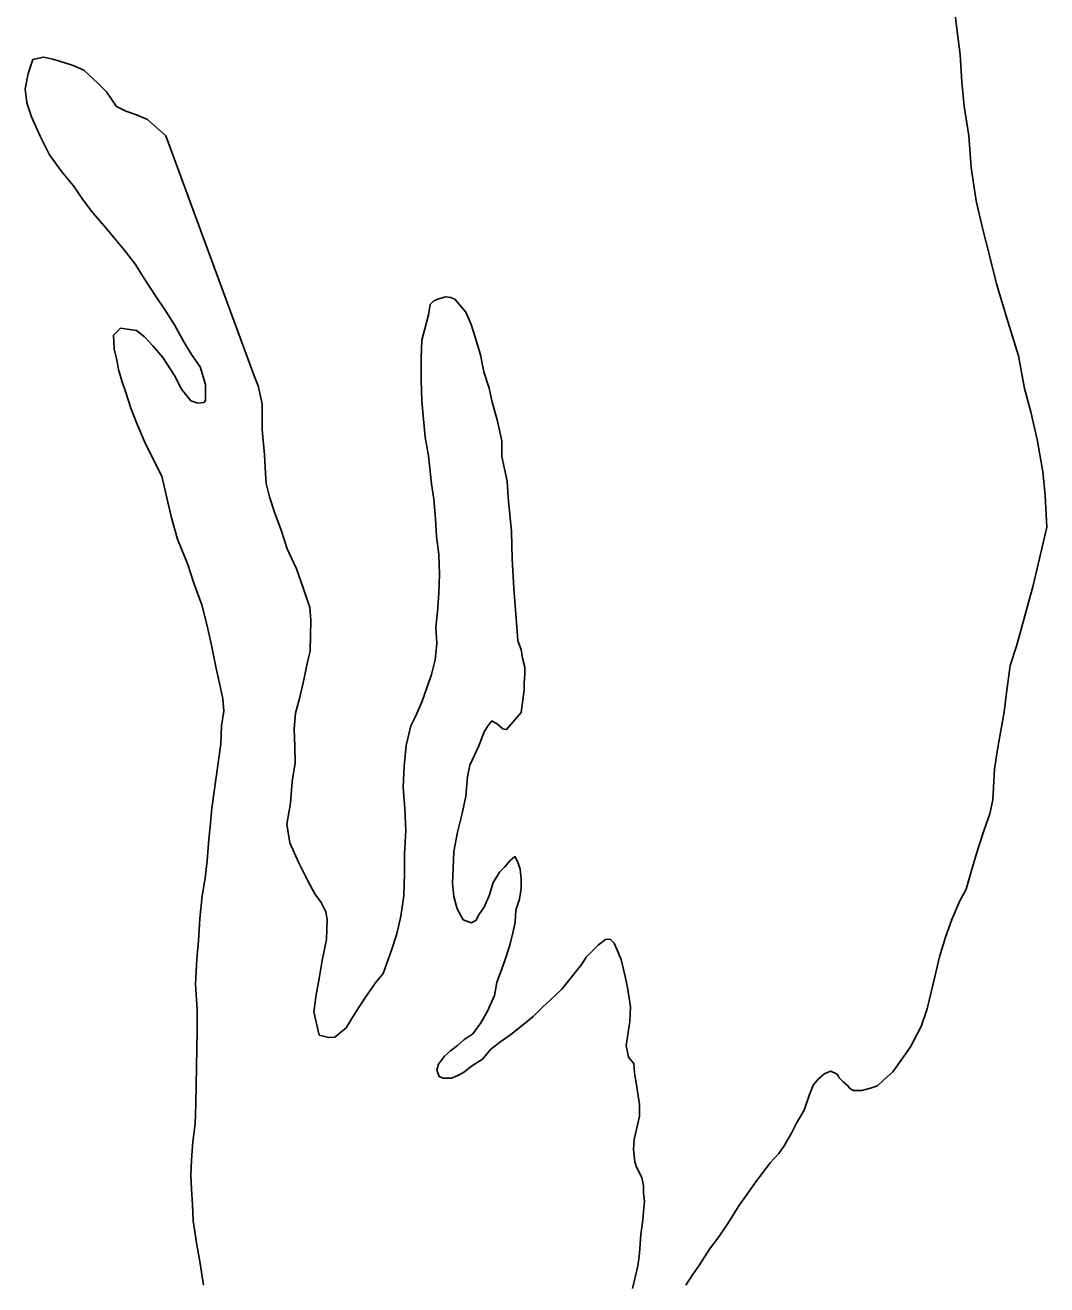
# Model space of a CAD drawing. Extents: x -939622 to -934245, y 1383184 to 1385301.
# Drawn here: x -936410.329 to -936406.371, y 1384590.255 to 1384595.132 of the extents above; entities that cross this region are included whole.
import ezdxf

# ---------------------------------------------------------------- set-up
doc = ezdxf.new("R2010")
doc.units = 0
doc.layers.add('Level 9', color=7, linetype='Continuous')

msp = doc.modelspace()

# ---------------------------------------------------------------- linework, layer by layer
at = {"layer": 'Level 9'}
for points in [[(-936406.7319, 1384595.2168), (-936406.7195, 1384595.1177), (-936406.7072, 1384595.0187), (-936406.7008, 1384594.9106), (-936406.6915, 1384594.8175), (-936406.6731, 1384594.7034), (-936406.6637, 1384594.5803), (-936406.6452, 1384594.4512), (-936406.6209, 1384594.3462), (-936406.5905, 1384594.2292), (-936406.5662, 1384594.1302), (-936406.5208, 1384593.9801), (-936406.4814, 1384593.8511), (-936406.457, 1384593.7251), (-936406.4327, 1384593.6351), (-936406.4083, 1384593.527), (-936406.3869, 1384593.404), (-936406.3776, 1384593.3109), (-936406.3711, 1384593.1878), (-936406.4242, 1384592.9623), (-936406.4892, 1384592.7278), (-936406.5128, 1384592.6526), (-936406.5274, 1384592.5474), (-936406.5361, 1384592.4723), (-936406.5596, 1384592.3431), (-936406.5742, 1384592.2529), (-936406.5798, 1384592.1328), (-936406.5915, 1384592.0786), (-936406.6152, 1384592.0125), (-936406.6419, 1384591.9283), (-936406.6626, 1384591.8591), (-936406.6832, 1384591.787), (-936406.71, 1384591.7388), (-936406.7397, 1384591.6696), (-936406.7634, 1384591.6004), (-936406.787, 1384591.5253), (-936406.8047, 1384591.4471), (-936406.8342, 1384591.3239), (-936406.8579, 1384591.2547), (-936406.8995, 1384591.1764), (-936406.9352, 1384591.1252), (-936406.968, 1384591.0801), (-936407.0038, 1384591.0469), (-936407.0276, 1384591.0258), (-936407.0545, 1384591.0167), (-936407.0874, 1384591.0075), (-936407.1204, 1384591.0074), (-936407.1323, 1384591.0134), (-936407.1414, 1384591.0254), (-936407.1594, 1384591.0403), (-936407.1744, 1384591.0553), (-936407.1834, 1384591.0703), (-936407.2074, 1384591.0822), (-936407.2313, 1384591.0731), (-936407.2552, 1384591.052), (-936407.2761, 1384591.0279), (-936407.2909, 1384590.9918), (-936407.3116, 1384590.9316), (-936407.3414, 1384590.8804), (-936407.3592, 1384590.8443), (-936407.389, 1384590.7932), (-936407.4098, 1384590.763), (-936407.4426, 1384590.7269), (-936407.4694, 1384590.6907), (-936407.5022, 1384590.6486), (-936407.5319, 1384590.6064), (-936407.5647, 1384590.5612), (-936407.6063, 1384590.492), (-936407.6421, 1384590.4408), (-936407.6778, 1384590.3926), (-936407.7165, 1384590.3324)], [(-936406.7319, 1384595.2168), (-936406.7195, 1384595.1177), (-936406.7072, 1384595.0187), (-936406.7008, 1384594.9106), (-936406.6915, 1384594.8175), (-936406.6731, 1384594.7034), (-936406.6637, 1384594.5803), (-936406.6452, 1384594.4512), (-936406.6209, 1384594.3462), (-936406.5905, 1384594.2292), (-936406.5662, 1384594.1302), (-936406.5208, 1384593.9801), (-936406.4814, 1384593.8511), (-936406.457, 1384593.7251), (-936406.4327, 1384593.6351), (-936406.4083, 1384593.527), (-936406.3869, 1384593.404), (-936406.3776, 1384593.3109), (-936406.3711, 1384593.1878), (-936406.4242, 1384592.9623), (-936406.4892, 1384592.7278), (-936406.5128, 1384592.6526), (-936406.5274, 1384592.5474), (-936406.5361, 1384592.4723), (-936406.5596, 1384592.3431), (-936406.5742, 1384592.2529), (-936406.5798, 1384592.1328), (-936406.5915, 1384592.0786), (-936406.6152, 1384592.0125), (-936406.6419, 1384591.9283), (-936406.6626, 1384591.8591), (-936406.6832, 1384591.787), (-936406.71, 1384591.7388), (-936406.7397, 1384591.6696), (-936406.7634, 1384591.6004), (-936406.787, 1384591.5253), (-936406.8047, 1384591.4471), (-936406.8342, 1384591.3239), (-936406.8579, 1384591.2547), (-936406.8995, 1384591.1764), (-936406.9352, 1384591.1252), (-936406.968, 1384591.0801), (-936407.0038, 1384591.0469), (-936407.0276, 1384591.0258), (-936407.0545, 1384591.0167), (-936407.0874, 1384591.0075), (-936407.1204, 1384591.0074), (-936407.1323, 1384591.0134), (-936407.1414, 1384591.0254), (-936407.1594, 1384591.0403), (-936407.1744, 1384591.0553), (-936407.1834, 1384591.0703), (-936407.2074, 1384591.0822), (-936407.2313, 1384591.0731), (-936407.2552, 1384591.052), (-936407.2761, 1384591.0279), (-936407.2909, 1384590.9918), (-936407.3116, 1384590.9316), (-936407.3414, 1384590.8804), (-936407.3592, 1384590.8443), (-936407.389, 1384590.7932), (-936407.4098, 1384590.763), (-936407.4426, 1384590.7269), (-936407.4694, 1384590.6907), (-936407.5022, 1384590.6486), (-936407.5319, 1384590.6064), (-936407.5647, 1384590.5612), (-936407.6063, 1384590.492), (-936407.6421, 1384590.4408), (-936407.6778, 1384590.3926), (-936407.7165, 1384590.3324)], [(-936409.1895, 1384591.222), (-936409.2108, 1384591.312), (-936409.202, 1384591.3781), (-936409.1903, 1384591.4412), (-936409.1786, 1384591.5103), (-936409.1609, 1384591.5915), (-936409.1582, 1384591.6696), (-936409.1643, 1384591.6996), (-936409.1824, 1384591.7356), (-936409.2065, 1384591.7685), (-936409.2336, 1384591.8195), (-936409.2698, 1384591.8914), (-936409.303, 1384591.9664), (-936409.3153, 1384592.0384), (-936409.3006, 1384592.1196), (-936409.2949, 1384592.2037), (-936409.2832, 1384592.2758), (-936409.2834, 1384592.3389), (-936409.2867, 1384592.408), (-936409.2809, 1384592.4681), (-936409.2662, 1384592.5252), (-936409.2514, 1384592.5853), (-936409.2338, 1384592.6725), (-936409.2249, 1384592.7086), (-936409.2224, 1384592.8287), (-936409.2256, 1384592.8768), (-936409.2528, 1384592.9578), (-936409.277, 1384593.0268), (-936409.3132, 1384593.1047), (-936409.3374, 1384593.1767), (-936409.3616, 1384593.2427), (-936409.3828, 1384593.3057), (-936409.395, 1384593.3567), (-936409.3981, 1384593.3957), (-936409.4014, 1384593.4678), (-936409.4107, 1384593.5669), (-936409.4109, 1384593.627), (-936409.4111, 1384593.666), (-936409.4263, 1384593.735), (-936409.4414, 1384593.774), (-936409.7831, 1384594.7038), (-936409.8552, 1384594.7666), (-936409.8972, 1384594.7845), (-936409.9391, 1384594.7994), (-936409.9751, 1384594.8173), (-936410.0142, 1384594.8742), (-936410.0473, 1384594.9071), (-936410.1013, 1384594.958), (-936410.1433, 1384594.9758), (-936410.1793, 1384594.9877), (-936410.2212, 1384594.9996), (-936410.2572, 1384595.0084), (-936410.2991, 1384594.9993), (-936410.3168, 1384594.9451), (-936410.3286, 1384594.885), (-936410.3224, 1384594.831), (-936410.3042, 1384594.777), (-936410.271, 1384594.702), (-936410.2348, 1384594.6301), (-936410.1867, 1384594.5642), (-936410.1416, 1384594.5103), (-936410.1025, 1384594.4534), (-936410.0664, 1384594.4054), (-936410.0153, 1384594.3456), (-936409.9852, 1384594.3096), (-936409.9401, 1384594.2557), (-936409.901, 1384594.2048), (-936409.8679, 1384594.1509), (-936409.8257, 1384594.088), (-936409.7836, 1384594.025), (-936409.7505, 1384593.9711), (-936409.7143, 1384593.9052), (-936409.6842, 1384593.8572), (-936409.6511, 1384593.8093), (-936409.6299, 1384593.7403), (-936409.6297, 1384593.6802), (-936409.6356, 1384593.6712), (-936409.6595, 1384593.6681), (-936409.6865, 1384593.677), (-936409.7226, 1384593.7219), (-936409.7497, 1384593.7759), (-936409.7949, 1384593.8448), (-936409.834, 1384593.8897), (-936409.867, 1384593.9256), (-936409.897, 1384593.9495), (-936409.933, 1384593.9554), (-936409.9599, 1384593.9583), (-936409.9868, 1384593.9312), (-936409.9836, 1384593.8771), (-936409.9745, 1384593.8411), (-936409.9653, 1384593.7931), (-936409.9532, 1384593.7511), (-936409.9381, 1384593.7091), (-936409.9199, 1384593.6491), (-936409.8957, 1384593.5891), (-936409.8625, 1384593.5111), (-936409.7992, 1384593.3852), (-936409.784, 1384593.3192), (-936409.7627, 1384593.2292), (-936409.7384, 1384593.1422), (-936409.6991, 1384593.0432)], [(-936409.1895, 1384591.222), (-936409.2108, 1384591.312), (-936409.202, 1384591.3781), (-936409.1903, 1384591.4412), (-936409.1786, 1384591.5103), (-936409.1609, 1384591.5915), (-936409.1582, 1384591.6696), (-936409.1643, 1384591.6996), (-936409.1824, 1384591.7356), (-936409.2065, 1384591.7685), (-936409.2336, 1384591.8195), (-936409.2698, 1384591.8914), (-936409.303, 1384591.9664), (-936409.3153, 1384592.0384), (-936409.3006, 1384592.1196), (-936409.2949, 1384592.2037), (-936409.2832, 1384592.2758), (-936409.2834, 1384592.3389), (-936409.2867, 1384592.408), (-936409.2809, 1384592.4681), (-936409.2662, 1384592.5252), (-936409.2514, 1384592.5853), (-936409.2338, 1384592.6725), (-936409.2249, 1384592.7086), (-936409.2224, 1384592.8287), (-936409.2256, 1384592.8768), (-936409.2528, 1384592.9578), (-936409.277, 1384593.0268), (-936409.3132, 1384593.1047), (-936409.3374, 1384593.1767), (-936409.3616, 1384593.2427), (-936409.3828, 1384593.3057), (-936409.395, 1384593.3567), (-936409.3981, 1384593.3957), (-936409.4014, 1384593.4678), (-936409.4107, 1384593.5669), (-936409.4109, 1384593.627), (-936409.4111, 1384593.666), (-936409.4263, 1384593.735), (-936409.4414, 1384593.774), (-936409.7831, 1384594.7038), (-936409.8552, 1384594.7666), (-936409.8972, 1384594.7845), (-936409.9391, 1384594.7994), (-936409.9751, 1384594.8173), (-936410.0142, 1384594.8742), (-936410.0473, 1384594.9071), (-936410.1013, 1384594.958), (-936410.1433, 1384594.9758), (-936410.1793, 1384594.9877), (-936410.2212, 1384594.9996), (-936410.2572, 1384595.0084), (-936410.2991, 1384594.9993), (-936410.3168, 1384594.9451), (-936410.3286, 1384594.885), (-936410.3224, 1384594.831), (-936410.3042, 1384594.777), (-936410.271, 1384594.702), (-936410.2348, 1384594.6301), (-936410.1867, 1384594.5642), (-936410.1416, 1384594.5103), (-936410.1025, 1384594.4534), (-936410.0664, 1384594.4054), (-936410.0153, 1384594.3456), (-936409.9852, 1384594.3096), (-936409.9401, 1384594.2557), (-936409.901, 1384594.2048), (-936409.8679, 1384594.1509), (-936409.8257, 1384594.088), (-936409.7836, 1384594.025), (-936409.7505, 1384593.9711), (-936409.7143, 1384593.9052), (-936409.6842, 1384593.8572), (-936409.6511, 1384593.8093), (-936409.6299, 1384593.7403), (-936409.6297, 1384593.6802), (-936409.6356, 1384593.6712), (-936409.6595, 1384593.6681), (-936409.6865, 1384593.677), (-936409.7226, 1384593.7219), (-936409.7497, 1384593.7759), (-936409.7949, 1384593.8448), (-936409.834, 1384593.8897), (-936409.867, 1384593.9256), (-936409.897, 1384593.9495), (-936409.933, 1384593.9554), (-936409.9599, 1384593.9583), (-936409.9868, 1384593.9312), (-936409.9836, 1384593.8771), (-936409.9745, 1384593.8411), (-936409.9653, 1384593.7931), (-936409.9532, 1384593.7511), (-936409.9381, 1384593.7091), (-936409.9199, 1384593.6491), (-936409.8957, 1384593.5891), (-936409.8625, 1384593.5111), (-936409.7992, 1384593.3852), (-936409.784, 1384593.3192), (-936409.7627, 1384593.2292), (-936409.7384, 1384593.1422), (-936409.6991, 1384593.0432)], [(-936408.4914, 1384591.8523), (-936408.5003, 1384591.8373), (-936408.5152, 1384591.8132), (-936408.53, 1384591.7651), (-936408.5508, 1384591.7169), (-936408.5716, 1384591.6868), (-936408.5835, 1384591.6657), (-936408.6014, 1384591.6567), (-936408.6314, 1384591.6686), (-936408.6555, 1384591.7105), (-936408.6677, 1384591.7585), (-936408.6738, 1384591.8096), (-936408.6711, 1384591.8697), (-936408.6683, 1384591.9327), (-936408.6536, 1384592.0079), (-936408.6359, 1384592.08), (-936408.6212, 1384592.1462), (-936408.6155, 1384592.2213), (-936408.6067, 1384592.2664), (-936408.5711, 1384592.3416), (-936408.5503, 1384592.3957), (-936408.5354, 1384592.4198), (-936408.5205, 1384592.4379), (-936408.4995, 1384592.4259), (-936408.4785, 1384592.408), (-936408.4635, 1384592.4051), (-936408.4069, 1384592.4713), (-936408.3953, 1384592.5585), (-936408.3954, 1384592.5855), (-936408.3925, 1384592.6186), (-936408.3926, 1384592.6456), (-936408.4017, 1384592.6816), (-936408.4078, 1384592.7146), (-936408.4199, 1384592.7476), (-936408.423, 1384592.7837), (-936408.4356, 1384592.9518), (-936408.442, 1384593.0659), (-936408.4454, 1384593.171), (-936408.4579, 1384593.3031), (-936408.4611, 1384593.3662), (-936408.4824, 1384593.4622), (-936408.4826, 1384593.5223), (-936408.5009, 1384593.6033), (-936408.5191, 1384593.6723), (-936408.5313, 1384593.7264), (-936408.5525, 1384593.7894), (-936408.5647, 1384593.8554), (-936408.5859, 1384593.9244), (-936408.6011, 1384593.9724), (-936408.6222, 1384594.0204), (-936408.6643, 1384594.0713), (-936408.6793, 1384594.0772), (-936408.7002, 1384594.0801), (-936408.7092, 1384594.0771), (-936408.7301, 1384594.071), (-936408.7451, 1384594.065), (-936408.76, 1384594.0499), (-936408.7658, 1384594.0108), (-936408.7806, 1384593.9567), (-936408.7924, 1384593.9116), (-936408.7951, 1384593.8425), (-936408.7948, 1384593.7584), (-936408.7915, 1384593.6773), (-936408.7884, 1384593.6353), (-936408.779, 1384593.5362), (-936408.7668, 1384593.4642), (-936408.7544, 1384593.3561), (-936408.7452, 1384593.2961), (-936408.7389, 1384593.221), (-936408.7357, 1384593.1519), (-936408.7265, 1384593.0829), (-936408.7232, 1384593.0048), (-936408.7259, 1384592.9327), (-936408.7316, 1384592.8606), (-936408.7374, 1384592.8005), (-936408.7342, 1384592.7374), (-936408.7399, 1384592.6743), (-936408.7547, 1384592.6172), (-936408.7724, 1384592.5661), (-936408.7902, 1384592.515), (-936408.8169, 1384592.4548), (-936408.8347, 1384592.4187), (-936408.8524, 1384592.3435), (-936408.8611, 1384592.2624), (-936408.8638, 1384592.1813), (-936408.8575, 1384592.0972), (-936408.8542, 1384592.0131), (-936408.8598, 1384591.923), (-936408.8596, 1384591.8479), (-936408.8622, 1384591.7608), (-936408.8739, 1384591.6827), (-936408.8886, 1384591.6135), (-936408.9093, 1384591.5504), (-936408.9419, 1384591.4602), (-936408.9717, 1384591.424), (-936409.0075, 1384591.3728), (-936409.0491, 1384591.3096), (-936409.0848, 1384591.2494), (-936409.1296, 1384591.2132), (-936409.1535, 1384591.2131), (-936409.1895, 1384591.222)], [(-936408.4914, 1384591.8523), (-936408.5003, 1384591.8373), (-936408.5152, 1384591.8132), (-936408.53, 1384591.7651), (-936408.5508, 1384591.7169), (-936408.5716, 1384591.6868), (-936408.5835, 1384591.6657), (-936408.6014, 1384591.6567), (-936408.6314, 1384591.6686), (-936408.6555, 1384591.7105), (-936408.6677, 1384591.7585), (-936408.6738, 1384591.8096), (-936408.6711, 1384591.8697), (-936408.6683, 1384591.9327), (-936408.6536, 1384592.0079), (-936408.6359, 1384592.08), (-936408.6212, 1384592.1462), (-936408.6155, 1384592.2213), (-936408.6067, 1384592.2664), (-936408.5711, 1384592.3416), (-936408.5503, 1384592.3957), (-936408.5354, 1384592.4198), (-936408.5205, 1384592.4379), (-936408.4995, 1384592.4259), (-936408.4785, 1384592.408), (-936408.4635, 1384592.4051), (-936408.4069, 1384592.4713), (-936408.3953, 1384592.5585), (-936408.3954, 1384592.5855), (-936408.3925, 1384592.6186), (-936408.3926, 1384592.6456), (-936408.4017, 1384592.6816), (-936408.4078, 1384592.7146), (-936408.4199, 1384592.7476), (-936408.423, 1384592.7837), (-936408.4356, 1384592.9518), (-936408.442, 1384593.0659), (-936408.4454, 1384593.171), (-936408.4579, 1384593.3031), (-936408.4611, 1384593.3662), (-936408.4824, 1384593.4622), (-936408.4826, 1384593.5223), (-936408.5009, 1384593.6033), (-936408.5191, 1384593.6723), (-936408.5313, 1384593.7264), (-936408.5525, 1384593.7894), (-936408.5647, 1384593.8554), (-936408.5859, 1384593.9244), (-936408.6011, 1384593.9724), (-936408.6222, 1384594.0204), (-936408.6643, 1384594.0713), (-936408.6793, 1384594.0772), (-936408.7002, 1384594.0801), (-936408.7092, 1384594.0771), (-936408.7301, 1384594.071), (-936408.7451, 1384594.065), (-936408.76, 1384594.0499), (-936408.7658, 1384594.0108), (-936408.7806, 1384593.9567), (-936408.7924, 1384593.9116), (-936408.7951, 1384593.8425), (-936408.7948, 1384593.7584), (-936408.7915, 1384593.6773), (-936408.7884, 1384593.6353), (-936408.779, 1384593.5362), (-936408.7668, 1384593.4642), (-936408.7544, 1384593.3561), (-936408.7452, 1384593.2961), (-936408.7389, 1384593.221), (-936408.7357, 1384593.1519), (-936408.7265, 1384593.0829), (-936408.7232, 1384593.0048), (-936408.7259, 1384592.9327), (-936408.7316, 1384592.8606), (-936408.7374, 1384592.8005), (-936408.7342, 1384592.7374), (-936408.7399, 1384592.6743), (-936408.7547, 1384592.6172), (-936408.7724, 1384592.5661), (-936408.7902, 1384592.515), (-936408.8169, 1384592.4548), (-936408.8347, 1384592.4187), (-936408.8524, 1384592.3435), (-936408.8611, 1384592.2624), (-936408.8638, 1384592.1813), (-936408.8575, 1384592.0972), (-936408.8542, 1384592.0131), (-936408.8598, 1384591.923), (-936408.8596, 1384591.8479), (-936408.8622, 1384591.7608), (-936408.8739, 1384591.6827), (-936408.8886, 1384591.6135), (-936408.9093, 1384591.5504), (-936408.9419, 1384591.4602), (-936408.9717, 1384591.424), (-936409.0075, 1384591.3728), (-936409.0491, 1384591.3096), (-936409.0848, 1384591.2494), (-936409.1296, 1384591.2132), (-936409.1535, 1384591.2131), (-936409.1895, 1384591.222)], [(-936409.6991, 1384593.0432), (-936409.6749, 1384592.9712), (-936409.6447, 1384592.8872), (-936409.6234, 1384592.8062), (-936409.6052, 1384592.7252), (-936409.5899, 1384592.6471), (-936409.5716, 1384592.5661), (-936409.5625, 1384592.5241), (-936409.5593, 1384592.4761), (-936409.5681, 1384592.419), (-936409.5708, 1384592.3499), (-936409.6058, 1384592.1004), (-936409.6115, 1384592.0283), (-936409.6174, 1384591.9803), (-936409.623, 1384591.8961), (-936409.6318, 1384591.83), (-936409.6435, 1384591.7609), (-936409.6521, 1384591.6738), (-936409.6578, 1384591.5866), (-936409.6635, 1384591.5175), (-936409.6691, 1384591.4184), (-936409.6628, 1384591.3193), (-936409.6625, 1384591.2412), (-936409.6674, 1384590.9559), (-936409.6701, 1384590.8778), (-936409.6789, 1384590.8086), (-936409.6846, 1384590.7395), (-936409.6874, 1384590.6795), (-936409.6842, 1384590.6254), (-936409.6809, 1384590.5654), (-936409.6777, 1384590.5023), (-936409.6654, 1384590.4182), (-936409.6502, 1384590.3372), (-936409.6379, 1384590.2531)], [(-936409.6991, 1384593.0432), (-936409.6749, 1384592.9712), (-936409.6447, 1384592.8872), (-936409.6234, 1384592.8062), (-936409.6052, 1384592.7252), (-936409.5899, 1384592.6471), (-936409.5716, 1384592.5661), (-936409.5625, 1384592.5241), (-936409.5593, 1384592.4761), (-936409.5681, 1384592.419), (-936409.5708, 1384592.3499), (-936409.6058, 1384592.1004), (-936409.6115, 1384592.0283), (-936409.6174, 1384591.9803), (-936409.623, 1384591.8961), (-936409.6318, 1384591.83), (-936409.6435, 1384591.7609), (-936409.6521, 1384591.6738), (-936409.6578, 1384591.5866), (-936409.6635, 1384591.5175), (-936409.6691, 1384591.4184), (-936409.6628, 1384591.3193), (-936409.6625, 1384591.2412), (-936409.6674, 1384590.9559), (-936409.6701, 1384590.8778), (-936409.6789, 1384590.8086), (-936409.6846, 1384590.7395), (-936409.6874, 1384590.6795), (-936409.6842, 1384590.6254), (-936409.6809, 1384590.5654), (-936409.6777, 1384590.5023), (-936409.6654, 1384590.4182), (-936409.6502, 1384590.3372), (-936409.6379, 1384590.2531)], [(-936407.9766, 1384590.2413), (-936407.9648, 1384590.2894), (-936407.9559, 1384590.3285), (-936407.9501, 1384590.3646), (-936407.9472, 1384590.3946), (-936407.9444, 1384590.4517), (-936407.9357, 1384590.5058), (-936407.9328, 1384590.5388), (-936407.9299, 1384590.5779), (-936407.933, 1384590.6109), (-936407.9332, 1384590.638), (-936407.9393, 1384590.671), (-936407.9604, 1384590.7099), (-936407.9664, 1384590.7309), (-936407.9726, 1384590.779), (-936407.9697, 1384590.818), (-936407.9491, 1384590.9082), (-936407.9493, 1384590.9533), (-936407.9616, 1384591.0373), (-936407.9677, 1384591.0763), (-936407.9708, 1384591.1124), (-936407.9919, 1384591.1363), (-936408.001, 1384591.1813), (-936407.9864, 1384591.2745), (-936407.9836, 1384591.3316), (-936407.9959, 1384591.4066), (-936408.005, 1384591.4486), (-936408.0202, 1384591.5147), (-936408.0383, 1384591.5566), (-936408.0474, 1384591.5776), (-936408.0624, 1384591.5926), (-936408.0804, 1384591.5925), (-936408.1072, 1384591.5714), (-936408.1549, 1384591.5232), (-936408.1728, 1384591.4961), (-936408.2086, 1384591.4509), (-936408.2503, 1384591.3997), (-936408.295, 1384591.3575), (-936408.3248, 1384591.3303), (-936408.3606, 1384591.2941), (-936408.3964, 1384591.264), (-936408.4472, 1384591.2247), (-936408.486, 1384591.1976), (-936408.5248, 1384591.1674), (-936408.5576, 1384591.1282), (-936408.5994, 1384591.101), (-936408.6262, 1384591.0799), (-936408.6531, 1384591.0648), (-936408.677, 1384591.0557), (-936408.71, 1384591.0555), (-936408.7249, 1384591.0615), (-936408.734, 1384591.0855), (-936408.7281, 1384591.1095), (-936408.7043, 1384591.1397), (-936408.6804, 1384591.1608), (-936408.6536, 1384591.1819), (-936408.6297, 1384591.203), (-936408.6028, 1384591.2211), (-936408.5939, 1384591.2272), (-936408.5641, 1384591.2693), (-936408.5373, 1384591.3145), (-936408.5106, 1384591.3747), (-936408.5018, 1384591.4258), (-936408.4722, 1384591.507), (-936408.4515, 1384591.5701), (-936408.4397, 1384591.6182), (-936408.4308, 1384591.6573), (-936408.428, 1384591.7054), (-936408.4132, 1384591.7475), (-936408.4074, 1384591.7895), (-936408.4075, 1384591.8256), (-936408.4106, 1384591.8646), (-936408.4197, 1384591.8916), (-936408.4318, 1384591.9126), (-936408.4497, 1384591.8975), (-936408.4705, 1384591.8734), (-936408.4914, 1384591.8523)], [(-936407.9766, 1384590.2413), (-936407.9648, 1384590.2894), (-936407.9559, 1384590.3285), (-936407.9501, 1384590.3646), (-936407.9472, 1384590.3946), (-936407.9444, 1384590.4517), (-936407.9357, 1384590.5058), (-936407.9328, 1384590.5388), (-936407.9299, 1384590.5779), (-936407.933, 1384590.6109), (-936407.9332, 1384590.638), (-936407.9393, 1384590.671), (-936407.9604, 1384590.7099), (-936407.9664, 1384590.7309), (-936407.9726, 1384590.779), (-936407.9697, 1384590.818), (-936407.9491, 1384590.9082), (-936407.9493, 1384590.9533), (-936407.9616, 1384591.0373), (-936407.9677, 1384591.0763), (-936407.9708, 1384591.1124), (-936407.9919, 1384591.1363), (-936408.001, 1384591.1813), (-936407.9864, 1384591.2745), (-936407.9836, 1384591.3316), (-936407.9959, 1384591.4066), (-936408.005, 1384591.4486), (-936408.0202, 1384591.5147), (-936408.0383, 1384591.5566), (-936408.0474, 1384591.5776), (-936408.0624, 1384591.5926), (-936408.0804, 1384591.5925), (-936408.1072, 1384591.5714), (-936408.1549, 1384591.5232), (-936408.1728, 1384591.4961), (-936408.2086, 1384591.4509), (-936408.2503, 1384591.3997), (-936408.295, 1384591.3575), (-936408.3248, 1384591.3303), (-936408.3606, 1384591.2941), (-936408.3964, 1384591.264), (-936408.4472, 1384591.2247), (-936408.486, 1384591.1976), (-936408.5248, 1384591.1674), (-936408.5576, 1384591.1282), (-936408.5994, 1384591.101), (-936408.6262, 1384591.0799), (-936408.6531, 1384591.0648), (-936408.677, 1384591.0557), (-936408.71, 1384591.0555), (-936408.7249, 1384591.0615), (-936408.734, 1384591.0855), (-936408.7281, 1384591.1095), (-936408.7043, 1384591.1397), (-936408.6804, 1384591.1608), (-936408.6536, 1384591.1819), (-936408.6297, 1384591.203), (-936408.6028, 1384591.2211), (-936408.5939, 1384591.2272), (-936408.5641, 1384591.2693), (-936408.5373, 1384591.3145), (-936408.5106, 1384591.3747), (-936408.5018, 1384591.4258), (-936408.4722, 1384591.507), (-936408.4515, 1384591.5701), (-936408.4397, 1384591.6182), (-936408.4308, 1384591.6573), (-936408.428, 1384591.7054), (-936408.4132, 1384591.7475), (-936408.4074, 1384591.7895), (-936408.4075, 1384591.8256), (-936408.4106, 1384591.8646), (-936408.4197, 1384591.8916), (-936408.4318, 1384591.9126), (-936408.4497, 1384591.8975), (-936408.4705, 1384591.8734), (-936408.4914, 1384591.8523)], [(-936407.7165, 1384590.3324), (-936407.7433, 1384590.2933), (-936407.7701, 1384590.2541)], [(-936407.7165, 1384590.3324), (-936407.7433, 1384590.2933), (-936407.7701, 1384590.2541)]]:
    msp.add_lwpolyline(points, dxfattribs=at)

doc.saveas('drawing.dxf')
